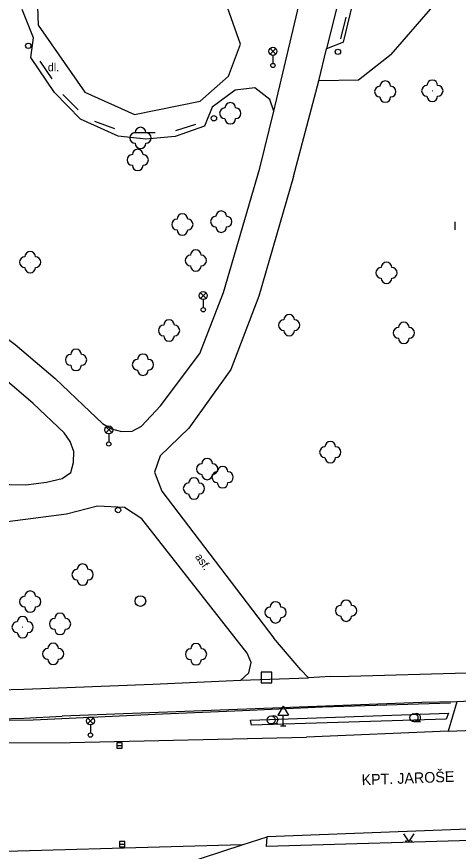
# Model space of a CAD drawing. Extents: x -737812 to -729375, y -1123000 to -1115500.
# Drawn here: x -736298.3 to -736256.9, y -1118850.5 to -1118772.3 of the extents above; entities that cross this region are included whole.
import ezdxf

# ---------------------------------------------------------------- set-up
doc = ezdxf.new("R2010")
doc.units = 0
for name, color, linetype in [('Doplněk polohopisu', 7, 'Continuous'), ('Doplňkové značky', 7, 'Continuous'), ('Hranice - ploty_ zdi', 7, 'Continuous'), ('Komunikace', 7, 'Continuous'), ('Názvy ulic_ silnic_ žel_', 7, 'Continuous'), ('Pomocné popisy', 7, 'Continuous'), ('Povr_ zn_ inž_ sítí - el_', 7, 'Continuous'), ('Povr_ zn_ inž_ sítí - kan_', 7, 'Continuous'), ('Povr_ zn_ inž_ sítí - ner_', 7, 'Continuous'), ('Vodstvo', 7, 'Continuous'), ('Zeleň', 7, 'Continuous'), ('Značky druhů pozemků', 7, 'Continuous')]:
    doc.layers.add(name, color=color, linetype=linetype)

msp = doc.modelspace()

# ---------------------------------------------------------------- linework, layer by layer
at = {"layer": 'Doplněk polohopisu'}
for p, q in [((-736234.79, -1118835.5), (-736257.01, -1118836.5)), ((-736257.01, -1118836.5), (-736260.31, -1118836.57)), ((-736260.31, -1118836.57), (-736294.02, -1118837.83)), ((-736287.83, -1118853.38), (-736277.14, -1118849.89))]:
    msp.add_line(p, q, dxfattribs=at)
for points in [[(-736274.16, -1118781.16), (-736269.75, -1118762.41), (-736267.08, -1118750.73)], [(-736264.57, -1118755.37), (-736267.16, -1118766.89), (-736269.24, -1118775.32)], [(-736267.65, -1118774.7), (-736263.29, -1118756.65), (-736264.57, -1118755.37)], [(-736275.49, -1118786.5), (-736274.16, -1118781.16), (-736274.56, -1118780.07), (-736275.94, -1118778.99), (-736277.79, -1118779.21), (-736279.96, -1118780.8), (-736280.67, -1118782.58), (-736283.43, -1118783.53), (-736286.18, -1118783.8), (-736288.77, -1118783.5), (-736292.28, -1118781.91), (-736294.73, -1118779.42), (-736296.94, -1118776.13), (-736296.7, -1118774.3), (-736297.75, -1118771.66)], [(-736267.65, -1118774.7), (-736269.24, -1118775.32)], [(-736272.32, -1118787.29), (-736269.96, -1118778.34), (-736269.24, -1118775.32)], [(-736329.84, -1118776.98), (-736330.18, -1118778.26), (-736330.44, -1118779.22), (-736330.3, -1118780.19), (-736330, -1118781.16), (-736329.47, -1118781.99), (-736328.73, -1118782.64), (-736327.45, -1118783.43), (-736321.04, -1118787.1), (-736313.85, -1118791.84), (-736305.24, -1118797.93), (-736298.41, -1118803.03), (-736294.66, -1118806.21), (-736292.04, -1118808.71), (-736290.23, -1118810.42), (-736289.39, -1118810.94), (-736288.44, -1118811.17), (-736287.44, -1118811.16), (-736286.58, -1118810.69), (-736284.78, -1118808.78)], [(-736310.87, -1118814), (-736302.01, -1118816.09), (-736297.4, -1118816.18), (-736295.48, -1118815.91), (-736294.02, -1118815.57), (-736293.2, -1118815.03), (-736292.95, -1118814.07), (-736292.93, -1118813.06), (-736293.26, -1118812.1), (-736293.83, -1118811.31), (-736296.74, -1118808.55), (-736300.29, -1118805.54), (-736307.16, -1118800.32), (-736315.74, -1118794.32), (-736322.81, -1118789.68), (-736329.21, -1118786.05), (-736330.12, -1118785.62), (-736331.09, -1118785.46), (-736332.06, -1118785.72), (-736332.75, -1118786.4), (-736333, -1118787.35), (-736333.17, -1118790.03)], [(-736284.78, -1118808.78), (-736281.12, -1118803.87), (-736278.9, -1118798.16), (-736275.49, -1118786.5)], [(-736272.32, -1118787.29), (-736275.59, -1118798.5), (-736278.21, -1118805.38), (-736282.15, -1118810.87), (-736284.81, -1118813.44), (-736285.36, -1118815), (-736284.67, -1118816.75), (-736274.17, -1118830.53)], [(-736302.44, -1118835.43), (-736297.6, -1118835.31), (-736285.51, -1118834.84), (-736277.26, -1118834.46), (-736276.5, -1118833.79), (-736276.3, -1118832.83), (-736276.68, -1118831.93), (-736286.55, -1118819.36), (-736288.16, -1118818.31), (-736290.7, -1118818.16), (-736293.6, -1118818.93), (-736299.12, -1118819.65)], [(-736268.87, -1118834.14), (-736267.12, -1118834.1), (-736256.08, -1118833.78), (-736255.22, -1118831.52), (-736251.96, -1118822.52), (-736241.38, -1118822.44)], [(-736268.87, -1118834.14), (-736270.91, -1118834.24), (-736271.65, -1118833.49), (-736274.17, -1118830.53)], [(-736277.26, -1118834.46), (-736270.91, -1118834.24)], [(-736337.89, -1118836.1), (-736336.17, -1118836.45), (-736333.02, -1118836.83), (-736326.99, -1118836.85), (-736316.86, -1118837.49), (-736306.56, -1118838.12), (-736302.32, -1118838.16), (-736297.61, -1118838.04), (-736294.02, -1118837.83)], [(-736257.01, -1118836.5), (-736257.85, -1118839.26)], [(-736274.85, -1118850.06), (-736274.79, -1118849.15)], [(-736253.6, -1118849.44), (-736274.85, -1118850.06)]]:
    msp.add_lwpolyline(points, dxfattribs=at)
at = {"layer": 'Doplňkové značky'}
for p, q in [((-736273.29, -1118836.894), (-736273.79, -1118837.76)), ((-736273.29, -1118836.894), (-736272.79, -1118837.76)), ((-736273.79, -1118837.76), (-736272.79, -1118837.76)), ((-736273.29, -1118838.76), (-736273.29, -1118837.76)), ((-736273.54, -1118838.76), (-736273.04, -1118838.76))]:
    msp.add_line(p, q, dxfattribs=at)
for centre, radius in [((-736297.181, -1118775.05), 0.25), ((-736297.181, -1118775.05), 0.0005), ((-736268.171, -1118775.61), 0.25), ((-736268.171, -1118775.61), 0.0005), ((-736279.791, -1118781.84), 0.25), ((-736279.791, -1118781.84), 0.0005), ((-736288.77, -1118818.53), 0.25), ((-736288.77, -1118818.53), 0.0005)]:
    msp.add_circle(centre, radius, dxfattribs=at)
at = {"layer": 'Hranice - ploty_ zdi'}
for points in [[(-736267.89, -1118774.39), (-736267.39, -1118772.36)], [(-736296.11, -1118776.5), (-736294.98, -1118778.14)], [(-736293.94, -1118779.6), (-736292.5, -1118781.03)], [(-736290.97, -1118782.11), (-736289.09, -1118782.78)], [(-736283.37, -1118782.99), (-736281.49, -1118782.4)], [(-736287.28, -1118783.16), (-736285.28, -1118783.16)], [(-736257.61, -1118836.62), (-736269.61, -1118837), (-736277.11, -1118837.34), (-736284.61, -1118837.65), (-736296.74, -1118838.22), (-736305.7, -1118838.25), (-736317.73, -1118837.57), (-736326.64, -1118837.1), (-736332.77, -1118836.93), (-736335.81, -1118836.67), (-736338.81, -1118835.87), (-736341.78, -1118834.01), (-736343.82, -1118832.6), (-736348.23, -1118829.6), (-736351.07, -1118827.44), (-736353.29, -1118825.33)]]:
    msp.add_lwpolyline(points, dxfattribs=at)
at = {"layer": 'Komunikace'}
msp.add_line((-736277.14, -1118849.89), (-736274.79, -1118849.15), dxfattribs=at)
for points in [[(-736257.85, -1118839.26), (-736227.88, -1118838.08)], [(-736257.85, -1118839.26), (-736271.11, -1118839.8)], [(-736309.28, -1118840.36), (-736293.27, -1118840.3)], [(-736293.27, -1118840.3), (-736271.11, -1118839.8)], [(-736237.1, -1118847.6), (-736253.48, -1118848.32), (-736274.79, -1118849.15)], [(-736277.14, -1118849.89), (-736305.93, -1118850.72), (-736320.74, -1118851.28)]]:
    msp.add_lwpolyline(points, dxfattribs=at)
at = {"layer": 'Povr_ zn_ inž_ sítí - el_'}
for p, q in [((-736274.524, -1118775.828), (-736273.996, -1118775.3)), ((-736273.988, -1118775.825), (-736274.516, -1118775.296)), ((-736274.26, -1118775.94), (-736274.26, -1118776.69)), ((-736281.054, -1118798.708), (-736280.526, -1118798.18)), ((-736280.518, -1118798.705), (-736281.046, -1118798.176)), ((-736280.79, -1118798.82), (-736280.79, -1118799.57)), ((-736289.904, -1118811.288), (-736289.376, -1118810.76)), ((-736289.368, -1118811.285), (-736289.896, -1118810.756)), ((-736289.64, -1118811.4), (-736289.64, -1118812.15)), ((-736291.624, -1118838.548), (-736291.096, -1118838.02)), ((-736291.088, -1118838.545), (-736291.616, -1118838.016)), ((-736291.36, -1118838.66), (-736291.36, -1118839.41))]:
    msp.add_line(p, q, dxfattribs=at)
for centre, radius in [((-736274.26, -1118775.565), 0.375), ((-736274.26, -1118776.89), 0.2), ((-736280.79, -1118798.445), 0.375), ((-736280.79, -1118799.77), 0.2), ((-736289.64, -1118811.025), 0.375), ((-736289.64, -1118812.35), 0.2), ((-736291.36, -1118838.285), 0.375), ((-736291.36, -1118839.61), 0.2)]:
    msp.add_circle(centre, radius, dxfattribs=at)
at = {"layer": 'Povr_ zn_ inž_ sítí - kan_'}
for p, q in [((-736288.9, -1118840.59), (-736288.4, -1118840.59)), ((-736288.62, -1118849.82), (-736288.12, -1118849.82))]:
    msp.add_line(p, q, dxfattribs=at)
for points in [[(-736288.9, -1118840.841), (-736288.4, -1118840.841), (-736288.4, -1118840.34), (-736288.9, -1118840.34)], [(-736288.62, -1118850.071), (-736288.12, -1118850.071), (-736288.12, -1118849.57), (-736288.62, -1118849.57)]]:
    msp.add_lwpolyline(points, close=True, dxfattribs=at)
msp.add_circle((-736286.68, -1118827.06), 0.5, dxfattribs=at)
at = {"layer": 'Povr_ zn_ inž_ sítí - ner_'}
for p, q in [((-736274.35, -1118833.73), (-736275.35, -1118833.73)), ((-736275.35, -1118833.73), (-736275.35, -1118834.73)), ((-736274.35, -1118834.73), (-736274.35, -1118833.73)), ((-736275.35, -1118834.73), (-736274.35, -1118834.73))]:
    msp.add_line(p, q, dxfattribs=at)
at = {"layer": 'Vodstvo'}
msp.add_lwpolyline([(-736276.64, -1118767.38), (-736276.76, -1118764.7), (-736279.01, -1118760.69), (-736281.8, -1118757.75), (-736283.82, -1118757.24), (-736287.07, -1118757.15), (-736287.14, -1118758.65), (-736289.35, -1118762.29), (-736291.12, -1118763.67), (-736294.29, -1118765.06), (-736296.45, -1118767.88), (-736296.25, -1118773.1), (-736291.89, -1118779.4), (-736287.23, -1118781.49), (-736281.09, -1118780.22), (-736278.42, -1118777.88), (-736277.3, -1118774.88), (-736278.5, -1118771.46), (-736278.37, -1118770.3), (-736277.01, -1118767.97), (-736276.64, -1118767.38)], dxfattribs=at)
at = {"layer": 'Zeleň'}
for points in [[(-736263.17, -1118775.86), (-736259.27, -1118771.38), (-736257.32, -1118761.18), (-736258.47, -1118750.7)], [(-736263.17, -1118775.86), (-736266.23, -1118778.26), (-736269.96, -1118778.34)], [(-736276.36, -1118838.23), (-736257.81, -1118837.57), (-736258.03, -1118838.13), (-736276.27, -1118838.68), (-736276.36, -1118838.23)]]:
    msp.add_lwpolyline(points, dxfattribs=at)
for centre in [(-736263.73, -1118779.34), (-736259.32, -1118779.26), (-736278.25, -1118781.37), (-736286.67, -1118783.68), (-736286.93, -1118785.74), (-736282.74, -1118791.79), (-736279.1, -1118791.52), (-736297.01, -1118795.31), (-736281.48, -1118795.16), (-736263.61, -1118796.31), (-736272.74, -1118801.22), (-736283.99, -1118801.72), (-736261.99, -1118801.94), (-736292.71, -1118804.47), (-736286.44, -1118804.92), (-736268.88, -1118813.11), (-736280.42, -1118814.69), (-736278.97, -1118815.46), (-736281.66, -1118816.52), (-736292.09, -1118824.58), (-736297, -1118827.11), (-736274.01, -1118828.12), (-736267.4, -1118827.96), (-736294.21, -1118829.2), (-736297.71, -1118829.5), (-736294.85, -1118832.01), (-736281.46, -1118832.04)]:
    msp.add_circle(centre, 0.0005, dxfattribs=at)
for centre, start, end in [((-736263.73, -1118778.84), 0, 179.99999), ((-736259.32, -1118778.76), 0, 179.99999), ((-736264.23, -1118779.34), 89.99999, 269.99999), ((-736263.23, -1118779.34), 270, 89.99999), ((-736259.82, -1118779.26), 89.99999, 269.99999), ((-736258.82, -1118779.26), 270, 89.99999), ((-736263.73, -1118779.84), 179.99999, 359.99999), ((-736259.32, -1118779.76), 179.99999, 359.99999), ((-736278.75, -1118781.37), 89.99999, 269.99999), ((-736278.25, -1118780.87), 0, 179.99999), ((-736277.75, -1118781.37), 270, 89.99999), ((-736278.25, -1118781.87), 179.99999, 359.99999), ((-736287.17, -1118783.68), 89.99999, 269.99999), ((-736286.67, -1118783.18), 0, 179.99999), ((-736286.17, -1118783.68), 270, 89.99999), ((-736286.93, -1118785.24), 0, 179.99999), ((-736286.67, -1118784.18), 179.99999, 359.99999), ((-736287.43, -1118785.74), 89.99999, 269.99999), ((-736286.43, -1118785.74), 270, 89.99999), ((-736286.93, -1118786.24), 179.99999, 359.99999), ((-736282.74, -1118791.29), 0, 179.99999), ((-736279.6, -1118791.52), 89.99999, 269.99999), ((-736279.1, -1118791.02), 0, 179.99999), ((-736278.6, -1118791.52), 270, 89.99999), ((-736283.24, -1118791.79), 89.99999, 269.99999), ((-736282.24, -1118791.79), 270, 89.99999), ((-736282.74, -1118792.29), 179.99999, 359.99999), ((-736279.1, -1118792.02), 179.99999, 359.99999), ((-736281.48, -1118794.66), 0, 179.99999), ((-736297.51, -1118795.31), 89.99999, 269.99999), ((-736297.01, -1118794.81), 0, 179.99999), ((-736296.51, -1118795.31), 270, 89.99999), ((-736281.98, -1118795.16), 89.99999, 269.99999), ((-736280.98, -1118795.16), 270, 89.99999), ((-736297.01, -1118795.81), 179.99999, 359.99999), ((-736281.48, -1118795.66), 179.99999, 359.99999), ((-736264.11, -1118796.31), 89.99999, 269.99999), ((-736263.61, -1118795.81), 0, 179.99999), ((-736263.11, -1118796.31), 270, 89.99999), ((-736263.61, -1118796.81), 179.99999, 359.99999), ((-736272.74, -1118800.72), 0, 179.99999), ((-736284.49, -1118801.72), 89.99999, 269.99999), ((-736283.99, -1118801.22), 0, 179.99999), ((-736283.49, -1118801.72), 270, 89.99999), ((-736273.24, -1118801.22), 89.99999, 269.99999), ((-736272.24, -1118801.22), 270, 89.99999), ((-736261.99, -1118801.44), 0, 179.99999), ((-736272.74, -1118801.72), 179.99999, 359.99999), ((-736262.49, -1118801.94), 89.99999, 269.99999), ((-736261.49, -1118801.94), 270, 89.99999), ((-736283.99, -1118802.22), 179.99999, 359.99999), ((-736261.99, -1118802.44), 179.99999, 359.99999), ((-736292.71, -1118803.97), 0, 179.99999), ((-736293.21, -1118804.47), 89.99999, 269.99999), ((-736292.21, -1118804.47), 270, 89.99999), ((-736286.94, -1118804.92), 89.99999, 269.99999), ((-736286.44, -1118804.42), 0, 179.99999), ((-736285.94, -1118804.92), 270, 89.99999), ((-736292.71, -1118804.97), 179.99999, 359.99999), ((-736286.44, -1118805.42), 179.99999, 359.99999), ((-736268.88, -1118812.61), 0, 179.99999), ((-736269.38, -1118813.11), 89.99999, 269.99999), ((-736268.38, -1118813.11), 270, 89.99999), ((-736280.42, -1118814.19), 0, 179.99999), ((-736268.88, -1118813.61), 179.99999, 359.99999), ((-736280.92, -1118814.69), 89.99999, 269.99999), ((-736279.92, -1118814.69), 270, 89.99999), ((-736278.97, -1118814.96), 0, 179.99999), ((-736280.42, -1118815.19), 179.99999, 359.99999), ((-736279.47, -1118815.46), 89.99999, 269.99999), ((-736278.47, -1118815.46), 270, 89.99999), ((-736282.16, -1118816.52), 89.99999, 269.99999), ((-736281.66, -1118816.02), 0, 179.99999), ((-736281.16, -1118816.52), 270, 89.99999), ((-736278.97, -1118815.96), 179.99999, 359.99999), ((-736281.66, -1118817.02), 179.99999, 359.99999), ((-736292.09, -1118824.08), 0, 179.99999), ((-736292.59, -1118824.58), 89.99999, 269.99999), ((-736291.59, -1118824.58), 270, 89.99999), ((-736292.09, -1118825.08), 179.99999, 359.99999), ((-736297, -1118826.61), 0, 179.99999), ((-736297.5, -1118827.11), 89.99999, 269.99999), ((-736296.5, -1118827.11), 270, 89.99999), ((-736274.01, -1118827.62), 0, 179.99999), ((-736267.4, -1118827.46), 0, 179.99999), ((-736297, -1118827.61), 179.99999, 359.99999), ((-736274.51, -1118828.12), 89.99999, 269.99999), ((-736273.51, -1118828.12), 270, 89.99999), ((-736267.9, -1118827.96), 89.99999, 269.99999), ((-736266.9, -1118827.96), 270, 89.99999), ((-736297.71, -1118829), 0, 179.99999), ((-736294.21, -1118828.7), 0, 179.99999), ((-736274.01, -1118828.62), 179.99999, 359.99999), ((-736267.4, -1118828.46), 179.99999, 359.99999), ((-736298.21, -1118829.5), 89.99999, 269.99999), ((-736297.21, -1118829.5), 270, 89.99999), ((-736294.71, -1118829.2), 89.99999, 269.99999), ((-736293.71, -1118829.2), 270, 89.99999), ((-736297.71, -1118830), 179.99999, 359.99999), ((-736294.21, -1118829.7), 179.99999, 359.99999), ((-736294.85, -1118831.51), 0, 179.99999), ((-736281.46, -1118831.54), 0, 179.99999), ((-736295.35, -1118832.01), 89.99999, 269.99999), ((-736294.35, -1118832.01), 270, 89.99999), ((-736281.96, -1118832.04), 89.99999, 269.99999), ((-736280.96, -1118832.04), 270, 89.99999), ((-736294.85, -1118832.51), 179.99999, 359.99999), ((-736281.46, -1118832.54), 179.99999, 359.99999)]:
    msp.add_arc(centre, 0.5, start, end, dxfattribs=at)
at = {"layer": 'Značky druhů pozemků'}
for p, q in [((-736257.19, -1118792.295), (-736257.19, -1118791.545)), ((-736274.42, -1118838.575), (-736273.795, -1118838.575)), ((-736261.04, -1118838.355), (-736260.415, -1118838.355))]:
    msp.add_line(p, q, dxfattribs=at)
msp.add_lwpolyline([(-736262.03, -1118848.86), (-736261.53, -1118849.61), (-736261.03, -1118848.86)], dxfattribs=at)
for centre, radius in [((-736274.419, -1118838.2), 0.375), ((-736261.039, -1118837.98), 0.375), ((-736261.78, -1118849.56), 0.05), ((-736261.28, -1118849.56), 0.05)]:
    msp.add_circle(centre, radius, dxfattribs=at)
for centre in [(-736274.169, -1118838.2), (-736260.789, -1118837.98)]:
    msp.add_arc(centre, 0.375, 249.49437, 109.04743, dxfattribs=at)

# ---------------------------------------------------------------- texts
at = {"layer": 'Názvy ulic_ silnic_ žel_'}
msp.add_text('KPT. JAROŠE', height=0.99999, rotation=2.13399, dxfattribs=at).set_placement((-736265.93, -1118844.31))
at = {"layer": 'Pomocné popisy'}
msp.add_text('dl.', height=0.75, dxfattribs=at).set_placement((-736295.35, -1118777.43))
msp.add_text('asf.', height=0.75, rotation=305.20679, dxfattribs=at).set_placement((-736281.59, -1118822.92))

doc.saveas('drawing.dxf')
